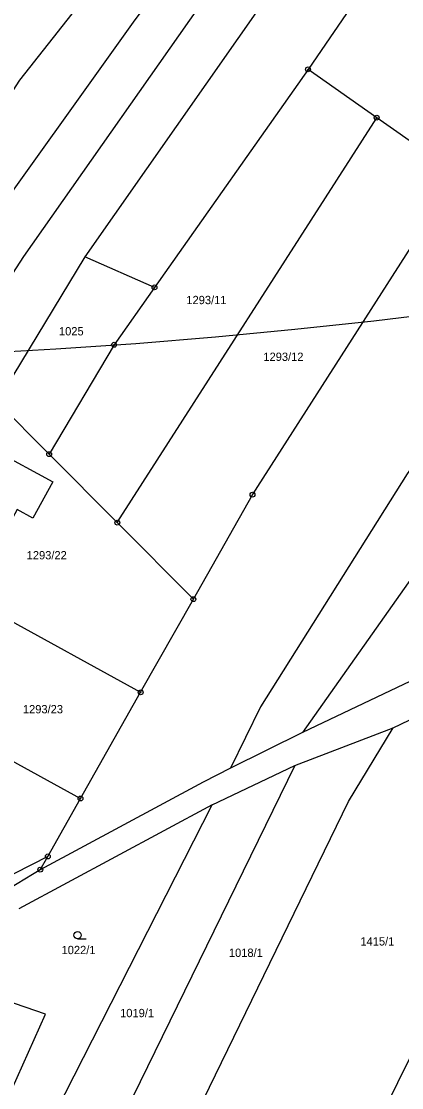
# Model space of a CAD drawing. Extents: x -680203 to -673936, y -1102717 to -1093650.
# Drawn here: x -676342.1 to -676264.2, y -1100837.3 to -1100618.9 of the extents above; entities that cross this region are included whole.
import ezdxf

# ---------------------------------------------------------------- set-up
doc = ezdxf.new("R2010")
doc.units = 0
for name, color, linetype in [('_Ideová část', 7, 'Continuous'), ('SOxx02xx_Koleje_param další_Popis10', 7, 'Continuous'), ('SOxxxxxx_Koleje_hlavní_body_Popis10', 7, 'Continuous'), ('SOxxxxxx_Osa_bod_P', 7, 'Continuous'), ('x_prac', 7, 'Continuous')]:
    doc.layers.add(name, color=color, linetype=linetype)

msp = doc.modelspace()

# ---------------------------------------------------------------- linework, layer by layer
at = {"layer": '_Ideová část'}
msp.add_circle((-676417.7, -1099401.52), 1287.12, dxfattribs=at)
at = {"layer": 'SOxx02xx_Koleje_param další_Popis10'}
for centre, radius in [((-676283.41, -1100628.69), 0.5), ((-676283.41, -1100628.69), 0.0303), ((-676269.34, -1100638.6), 0.5), ((-676269.34, -1100638.6), 0.0303), ((-676314.87, -1100673.36), 0.5), ((-676314.87, -1100673.36), 0.0303), ((-676323.14, -1100685.11), 0.5), ((-676323.14, -1100685.11), 0.0303), ((-676336.45, -1100707.51), 0.5), ((-676336.45, -1100707.51), 0.0303), ((-676294.78, -1100715.82), 0.5), ((-676294.78, -1100715.82), 0.0303), ((-676322.48, -1100721.55), 0.5), ((-676322.48, -1100721.55), 0.0303), ((-676306.89, -1100737.21), 0.5), ((-676306.89, -1100737.21), 0.0303), ((-676317.7, -1100756.3), 0.5), ((-676317.7, -1100756.3), 0.0303), ((-676330.01, -1100778.06), 0.5), ((-676330.01, -1100778.06), 0.0303), ((-676336.72, -1100789.92), 0.5), ((-676336.72, -1100789.92), 0.0303), ((-676338.26, -1100792.64), 0.5), ((-676338.26, -1100792.64), 0.0303)]:
    msp.add_circle(centre, radius, dxfattribs=at)
at = {"layer": 'SOxxxxxx_Koleje_hlavní_body_Popis10'}
msp.add_line((-676330.61, -1100806.81), (-676328.86, -1100806.81), dxfattribs=at)
msp.add_circle((-676330.61, -1100806.06), 0.75, dxfattribs=at)
at = {"layer": 'x_prac'}
for p, q in [((-676283.41, -1100628.69), (-676314.87, -1100673.36)), ((-676269.34, -1100638.6), (-676283.41, -1100628.69)), ((-676322.48, -1100721.55), (-676269.34, -1100638.6)), ((-676251.59, -1100651.1), (-676269.34, -1100638.6)), ((-676329.15, -1100667.08), (-676347.13, -1100696.79)), ((-676314.87, -1100673.36), (-676329.15, -1100667.08)), ((-676336.45, -1100707.51), (-676347.13, -1100696.79)), ((-676336.45, -1100707.51), (-676322.48, -1100721.55)), ((-676322.48, -1100721.55), (-676306.89, -1100737.21)), ((-676364.45, -1100730.64), (-676317.7, -1100756.3)), ((-676317.7, -1100756.3), (-676306.89, -1100737.21)), ((-676265.99, -1100763.55), (-676208.21, -1100735.79)), ((-676259.69, -1100752.69), (-676284.56, -1100764.56)), ((-676374.76, -1100753.51), (-676330.01, -1100778.06)), ((-676330.01, -1100778.06), (-676317.7, -1100756.3)), ((-676286.12, -1100771.31), (-676265.99, -1100763.55)), ((-676275.1, -1100778.65), (-676265.99, -1100763.55)), ((-676284.56, -1100764.56), (-676299.32, -1100771.84)), ((-676286.12, -1100771.31), (-676324.39, -1100849.49)), ((-676303.07, -1100779.35), (-676286.12, -1100771.31)), ((-676336.72, -1100789.92), (-676330.01, -1100778.06)), ((-676309.74, -1100849.85), (-676275.1, -1100778.65)), ((-676303.07, -1100779.35), (-676342.64, -1100800.65)), ((-676337.08, -1100846.1), (-676303.07, -1100779.35)), ((-676336.72, -1100789.92), (-676348.94, -1100796.19)), ((-676338.26, -1100792.64), (-676336.72, -1100789.92)), ((-676241.29, -1100788.13), (-676276.42, -1100859.2))]:
    msp.add_line(p, q, dxfattribs=at)
for points in [[(-676233.08, -1100494.38), (-676261.63, -1100528.3), (-676342.52, -1100630.92), (-676372.12, -1100676.83)], [(-676225.13, -1100501.56), (-676255.52, -1100536.68), (-676307.92, -1100603.74), (-676319.26, -1100619), (-676351.91, -1100664.71), (-676363.58, -1100683.62)], [(-676218.29, -1100507.59), (-676243.54, -1100538.33), (-676261.98, -1100560.46), (-676301.86, -1100610.26), (-676341.67, -1100667.04), (-676356.32, -1100689.47)], [(-676210.02, -1100515.17), (-676236.39, -1100545.15), (-676291.74, -1100613.62), (-676329.15, -1100667.08)], [(-676201.2, -1100525.29), (-676272.85, -1100613.29), (-676283.41, -1100628.69)], [(-676151.57, -1100572.1), (-676180.86, -1100603.84), (-676199.12, -1100626.32), (-676231.81, -1100667.78), (-676263.07, -1100711.58), (-676293.15, -1100759.28), (-676299.32, -1100771.84)], [(-676144.45, -1100580.49), (-676156.7, -1100595.14), (-676206.89, -1100656.4), (-676236.31, -1100696.25), (-676284.56, -1100764.56)], [(-676306.89, -1100737.21), (-676294.78, -1100715.82), (-676262.22, -1100665), (-676251.59, -1100651.1)], [(-676314.87, -1100673.36), (-676323.14, -1100685.11), (-676336.45, -1100707.51)], [(-676349.71, -1100710.66), (-676351.65, -1100709.61), (-676350, -1100706.56), (-676348.03, -1100707.6), (-676347.54, -1100706.75), (-676335.69, -1100713.21), (-676339.77, -1100720.64), (-676343.01, -1100718.87), (-676344.45, -1100721.51), (-676351.91, -1100717.43), (-676350.48, -1100714.81), (-676351.64, -1100714.2), (-676349.71, -1100710.66)], [(-676299.32, -1100771.84), (-676304.86, -1100774.69), (-676338.26, -1100792.64)], [(-676338.26, -1100792.64), (-676347.8, -1100798.42), (-676363.27, -1100806.39), (-676390.98, -1100816.78), (-676413.17, -1100824.78), (-676423.54, -1100828.06), (-676437.18, -1100831.38)], [(-676346.49, -1100842.96), (-676337.2, -1100822.22), (-676345.52, -1100819.34), (-676344.6, -1100815.58), (-676348.52, -1100814.12), (-676350.07, -1100813.39)]]:
    msp.add_lwpolyline(points, dxfattribs=at)

# ---------------------------------------------------------------- texts
at = {"layer": 'SOxxxxxx_Osa_bod_P'}
for s, p in [('1293/11', (-676308.33, -1100676.79)), ('1025', (-676334.43, -1100683.19)), ('1293/12', (-676292.56, -1100688.42)), ('1293/22', (-676341.05, -1100729.07)), ('1293/23', (-676341.82, -1100760.61)), ('1415/1', (-676272.68, -1100808.17)), ('1022/1', (-676333.9, -1100809.94)), ('1018/1', (-676299.62, -1100810.5)), ('1019/1', (-676321.9, -1100822.85))]:
    msp.add_text(s, height=1.7, dxfattribs=at).set_placement(p)

doc.saveas('drawing.dxf')
